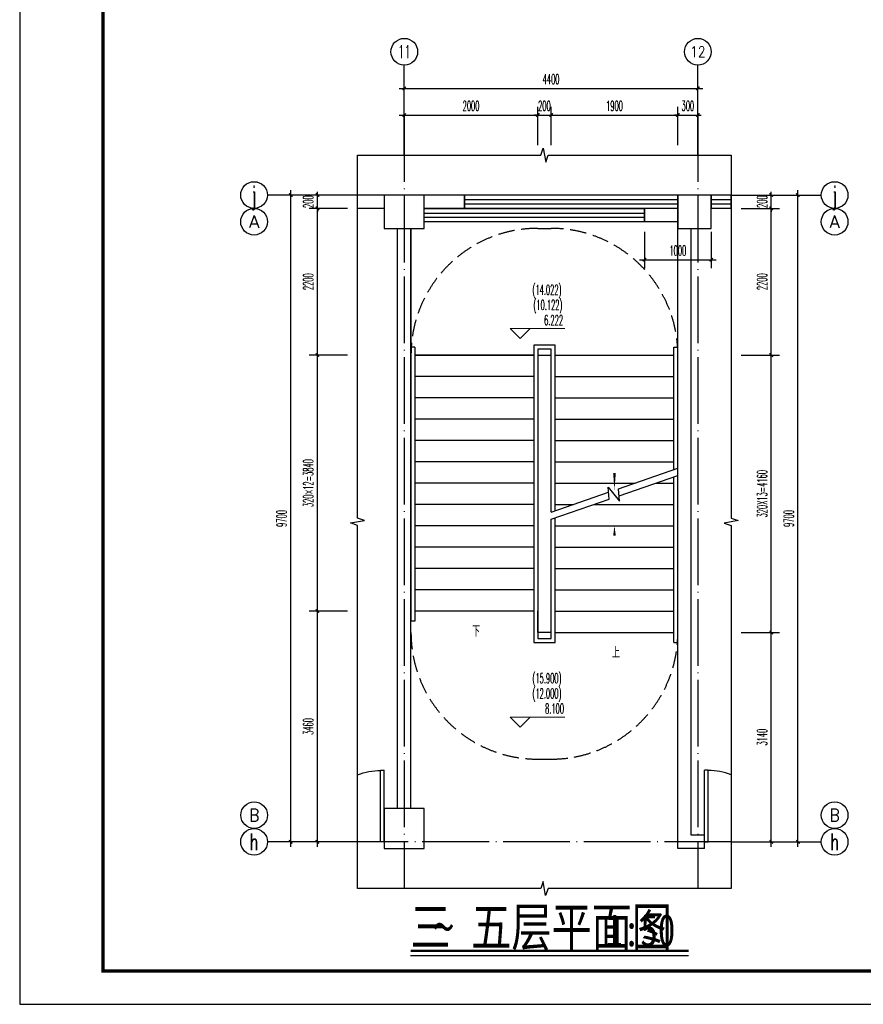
# Model space of a CAD drawing. Extents: x 1779708 to 7299578, y -1121471 to 88434.
# Tile 635 of 656: x 6006094 to 6018739, y -973850 to -959084. Entities that reach past the tile are written whole.
import ezdxf
from ezdxf.enums import TextEntityAlignment as Align

# ---------------------------------------------------------------- set-up
doc = ezdxf.new("R2010")
doc.units = 0
doc.header["$LTSCALE"] = 1000
doc.header["$MEASUREMENT"] = 0
doc.linetypes.add('DASH', pattern=[0.35, 0.25, -0.1])
doc.linetypes.add('DOTE', pattern=[2.4200000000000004, 2, -0.2, 0.02, -0.2])
doc.layers.get('0').update_dxf_attribs({"linetype": 'CONTINUOUS'})
doc.layers.get('Defpoints').update_dxf_attribs({"linetype": 'CONTINUOUS'})
for name, color, linetype in [('AXIS', 3, 'CONTINUOUS'), ('AXIS_TEXT', 7, 'CONTINUOUS'), ('DIM_SYMB', 3, 'CONTINUOUS'), ('DOTE', 1, 'DOTE'), ('PUB_DIM', 3, 'CONTINUOUS'), ('PUB_TEXT', 7, 'CONTINUOUS'), ('PUB_TITLE', 4, 'CONTINUOUS'), ('STAIR', 2, 'CONTINUOUS'), ('WALL', 255, 'CONTINUOUS'), ('WINDOW', 2, 'CONTINUOUS'), ('可见线', 6, 'CONTINUOUS'), ('填充细线', 8, 'CONTINUOUS'), ('室外构件', 4, 'CONTINUOUS')]:
    doc.layers.add(name, color=color, linetype=linetype)
doc.layers.add('DIM_ELEV', color=3, linetype='CONTINUOUS', lineweight=13)
doc.styles.add('-仿宋_GB2312', font='txt', dxfattribs={"width": 0.8})
doc.styles.add('_TCH_AXIS', font='COMPLEX', dxfattribs={"bigfont": 'GBCBIG'})
doc.styles.add('_TCH_DIM', font='SIMPLEX.shx', dxfattribs={"width": 0.7, "bigfont": 'GBCBIG.shx'})
doc.styles.add('_TCH_DIM_T3', font='SIMPLEX.shx', dxfattribs={"width": 0.4941176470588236, "bigfont": 'GBCBIG.shx'})
doc.styles.add('COMPLEX', font='COMPLEX')
doc.dimstyles.new('_TCH_ARCH&&50', dxfattribs={"dimtxt": 148.75, "dimasz": 50, "dimexe": 125, "dimexo": 150, "dimgap": 63.12500000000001, "dimtad": 1, "dimdec": 0, "dimzin": 0, "dimdsep": 46, "dimtxsty": '_TCH_DIM_T3', "dimblk": 'ARCHTICK', "dimcen": 0.09, "dimdle": 75, "dimclrt": 7, "dimazin": 2, "dimtfac": 1, "dimtdec": 0, "dimtix": 1, "dimtmove": 2, "dimatfit": 3, "dimfxl": 250, "dimtolj": 1, "dimtzin": 0, "dimarcsym": 0})

# ---------------------------------------------------------------- blocks, each defined once
blk = doc.blocks.new('A$C3D8761CE')
at = {"layer": 'PUB_TITLE'}
blk.add_lwpolyline([(0.0004900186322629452, -0.0007429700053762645), (84100.00049001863, -0.0007429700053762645), (84100.00049001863, 59399.99925702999), (0.0004900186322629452, 59399.99925702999)], close=True, dxfattribs=at)
at = {"layer": 'PUB_TITLE', "const_width": 100}
blk.add_lwpolyline([(2500.000490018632, 999.9992570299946), (83100.00049001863, 999.9992570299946), (83100.00049001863, 58399.99925702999), (2500.000490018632, 58399.99925702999)], close=True, dxfattribs=at)
blk = doc.blocks.new('$WINLIB2D$00000001')
at = {"color": 0}
for points in [[(-0.4999999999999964, 0.5000000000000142), (-0.4999999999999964, -0.4999999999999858)], [(-0.4999999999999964, 0.5000000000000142), (0.5000000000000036, 0.5000000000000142)], [(0.5000000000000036, -0.4999999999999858), (0.5000000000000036, 0.5000000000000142)], [(0.5000000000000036, 0.1666666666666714), (-0.4999999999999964, 0.1666666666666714)], [(0.5000000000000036, -0.1666666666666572), (-0.4999999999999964, -0.1666666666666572)], [(-0.4999999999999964, -0.4999999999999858), (0.5000000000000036, -0.4999999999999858)]]:
    blk.add_lwpolyline(points, dxfattribs=at)
blk = doc.blocks.new('_ArchTick')
at = {"color": 0, "linetype": 'ByBlock', "const_width": 0.4}
blk.add_lwpolyline([(-0.5, -0.5), (0.5, 0.5)], dxfattribs=at)
blk = doc.blocks.new('*D2110')
at = {"layer": 'Defpoints', "color": 0, "transparency": 16777216}
for p in [(6016759.20618079, -968273.9060406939), (6017359.20618079, -968273.9060406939), (6016759.20618079, -971413.9060405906)]:
    blk.add_point(p, dxfattribs=at)
at = {"layer": 'PUB_DIM', "color": 0, "lineweight": -2, "transparency": 16777216}
for p, q in [((6016909.20618079, -968273.9060406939), (6017484.20618079, -968273.9060406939)), ((6017359.20618079, -971488.9060405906), (6017359.20618079, -968198.9060406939)), ((6016909.20618079, -971413.9060405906), (6017484.20618079, -971413.9060405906))]:
    blk.add_line(p, q, dxfattribs=at)
at = {"layer": 'PUB_DIM', "color": 0, "lineweight": -2, "transparency": 16777216, "xscale": 50, "yscale": 50, "zscale": 50}
for p, rotation in [((6017359.20618079, -968273.9060406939), 90), ((6017359.20618079, -971413.9060405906), 270)]:
    blk.add_blockref('_ArchTick', p, dxfattribs=dict(at, rotation=rotation))
at = {"layer": 'PUB_DIM', "color": 7, "transparency": 16777216, "insert": (6017221.70618079, -969843.9060406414), "char_height": 148.75, "attachment_point": 5, "rotation": 90, "style": '_TCH_DIM_T3'}
blk.add_mtext('\\A1;3140', dxfattribs=at)
blk = doc.blocks.new('*D2111')
at = {"layer": 'Defpoints', "color": 0, "transparency": 16777216}
for p in [(6016759.20618079, -964113.9022782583), (6017359.20618079, -964113.9022782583), (6016759.20618079, -968273.9060406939)]:
    blk.add_point(p, dxfattribs=at)
at = {"layer": 'PUB_DIM', "color": 0, "lineweight": -2, "transparency": 16777216}
for p, q in [((6017359.20618079, -968348.9060406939), (6017359.20618079, -964038.9022782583)), ((6016909.20618079, -964113.9022782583), (6017484.20618079, -964113.9022782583)), ((6016909.20618079, -968273.9060406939), (6017484.20618079, -968273.9060406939))]:
    blk.add_line(p, q, dxfattribs=at)
at = {"layer": 'PUB_DIM', "color": 0, "lineweight": -2, "transparency": 16777216, "xscale": 50, "yscale": 50, "zscale": 50}
for p, rotation in [((6017359.20618079, -964113.9022782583), 90), ((6017359.20618079, -968273.9060406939), 270)]:
    blk.add_blockref('_ArchTick', p, dxfattribs=dict(at, rotation=rotation))
at = {"layer": 'PUB_DIM', "color": 7, "transparency": 16777216, "insert": (6017221.70618079, -966193.9041594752), "char_height": 148.75, "attachment_point": 5, "rotation": 90, "style": '_TCH_DIM_T3'}
blk.add_mtext('\\A1;320X13=4160', dxfattribs=at)
blk = doc.blocks.new('*D2112')
at = {"layer": 'Defpoints', "color": 0, "transparency": 16777216}
for p in [(6016759.20618079, -961913.906040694), (6017359.20618079, -961913.906040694), (6016759.20618079, -964113.9022782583)]:
    blk.add_point(p, dxfattribs=at)
at = {"layer": 'PUB_DIM', "color": 0, "lineweight": -2, "transparency": 16777216}
for p, q in [((6017359.20618079, -964188.9022782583), (6017359.20618079, -961838.906040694)), ((6016909.20618079, -961913.906040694), (6017484.20618079, -961913.906040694)), ((6016909.20618079, -964113.9022782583), (6017484.20618079, -964113.9022782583))]:
    blk.add_line(p, q, dxfattribs=at)
at = {"layer": 'PUB_DIM', "color": 0, "lineweight": -2, "transparency": 16777216, "xscale": 50, "yscale": 50, "zscale": 50}
for p, rotation in [((6017359.20618079, -961913.906040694), 90), ((6017359.20618079, -964113.9022782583), 270)]:
    blk.add_blockref('_ArchTick', p, dxfattribs=dict(at, rotation=rotation))
at = {"layer": 'PUB_DIM', "color": 7, "transparency": 16777216, "insert": (6017221.70618079, -963013.9041594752), "char_height": 148.75, "attachment_point": 5, "rotation": 90, "style": '_TCH_DIM_T3'}
blk.add_mtext('\\A1;2200', dxfattribs=at)
blk = doc.blocks.new('*D2113')
at = {"layer": 'Defpoints', "color": 0, "transparency": 16777216}
for p in [(6016759.20618079, -961713.906040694), (6017359.20618079, -961713.906040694), (6016759.20618079, -961913.906040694)]:
    blk.add_point(p, dxfattribs=at)
at = {"layer": 'PUB_DIM', "color": 0, "lineweight": -2, "transparency": 16777216}
for p, q in [((6017359.20618079, -961713.906040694), (6017359.20618079, -961663.906040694)), ((6016909.20618079, -961713.906040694), (6017484.20618079, -961713.906040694)), ((6017359.20618079, -961913.906040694), (6017359.20618079, -961713.906040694)), ((6016909.20618079, -961913.906040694), (6017484.20618079, -961913.906040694)), ((6017359.20618079, -961913.906040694), (6017359.20618079, -961963.906040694))]:
    blk.add_line(p, q, dxfattribs=at)
at = {"layer": 'PUB_DIM', "color": 0, "lineweight": -2, "transparency": 16777216, "xscale": 50, "yscale": 50, "zscale": 50}
for p, rotation in [((6017359.20618079, -961713.906040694), 270), ((6017359.20618079, -961913.906040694), 90)]:
    blk.add_blockref('_ArchTick', p, dxfattribs=dict(at, rotation=rotation))
at = {"layer": 'PUB_DIM', "color": 7, "transparency": 16777216, "insert": (6017221.70618079, -961813.906040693), "char_height": 148.75, "attachment_point": 5, "rotation": 90, "style": '_TCH_DIM_T3'}
blk.add_mtext('\\A1;200', dxfattribs=at)
blk = doc.blocks.new('*D2114')
at = {"layer": 'Defpoints', "color": 0, "transparency": 16777216}
for p in [(6017359.20618079, -961713.9060406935), (6017759.20618079, -961713.9060406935), (6017359.20618079, -971413.9060405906)]:
    blk.add_point(p, dxfattribs=at)
at = {"layer": 'PUB_DIM', "color": 0, "lineweight": -2, "transparency": 16777216}
for p, q in [((6017759.20618079, -971488.9060405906), (6017759.20618079, -961638.9060406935)), ((6017509.20618079, -961713.9060406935), (6017884.20618079, -961713.9060406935)), ((6017509.20618079, -971413.9060405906), (6017884.20618079, -971413.9060405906))]:
    blk.add_line(p, q, dxfattribs=at)
at = {"layer": 'PUB_DIM', "color": 0, "lineweight": -2, "transparency": 16777216, "xscale": 50, "yscale": 50, "zscale": 50}
for p, rotation in [((6017759.20618079, -961713.9060406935), 90), ((6017759.20618079, -971413.9060405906), 270)]:
    blk.add_blockref('_ArchTick', p, dxfattribs=dict(at, rotation=rotation))
at = {"layer": 'PUB_DIM', "color": 7, "transparency": 16777216, "insert": (6017621.70618079, -966563.9060406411), "char_height": 148.75, "attachment_point": 5, "rotation": 90, "style": '_TCH_DIM_T3'}
blk.add_mtext('\\A1;9700', dxfattribs=at)
blk = doc.blocks.new('*D2115')
at = {"layer": 'Defpoints', "color": 0, "transparency": 16777216}
for p in [(6016259.206180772, -960513.9060405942), (6015959.20618062, -961113.9060405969), (6016259.206180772, -961113.9060405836)]:
    blk.add_point(p, dxfattribs=at)
at = {"layer": 'PUB_DIM', "color": 0, "lineweight": -2, "transparency": 16777216}
for p, q in [((6015959.20618062, -960963.9060405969), (6015959.20618062, -960388.9060405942)), ((6016259.206180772, -960963.9060405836), (6016259.206180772, -960388.9060405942)), ((6015959.20618062, -960513.9060405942), (6015909.20618062, -960513.9060405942)), ((6015959.20618062, -960513.9060405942), (6016259.206180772, -960513.9060405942)), ((6016259.206180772, -960513.9060405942), (6016309.206180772, -960513.9060405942))]:
    blk.add_line(p, q, dxfattribs=at)
at = {"layer": 'PUB_DIM', "color": 0, "lineweight": -2, "transparency": 16777216, "xscale": 50, "yscale": 50, "zscale": 50}
blk.add_blockref('_ArchTick', (6015959.20618062, -960513.9060405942), dxfattribs=at)
at = {"layer": 'PUB_DIM', "color": 0, "lineweight": -2, "transparency": 16777216, "xscale": 50, "yscale": 50, "zscale": 50, "rotation": 180}
blk.add_blockref('_ArchTick', (6016259.206180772, -960513.9060405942), dxfattribs=at)
at = {"layer": 'PUB_DIM', "color": 7, "transparency": 16777216, "insert": (6016109.206180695, -960376.4060405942), "char_height": 148.75, "attachment_point": 5, "style": '_TCH_DIM_T3'}
blk.add_mtext('\\A1;300', dxfattribs=at)
blk = doc.blocks.new('*D2116')
at = {"layer": 'Defpoints', "color": 0, "transparency": 16777216}
for p in [(6015959.20618062, -960513.9060406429), (6014059.206180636, -961113.906040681), (6015959.20618062, -961113.9060405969)]:
    blk.add_point(p, dxfattribs=at)
at = {"layer": 'PUB_DIM', "color": 0, "lineweight": -2, "transparency": 16777216}
for p, q in [((6014059.206180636, -960963.906040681), (6014059.206180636, -960388.9060406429)), ((6015959.20618062, -960963.9060405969), (6015959.20618062, -960388.9060406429)), ((6013984.206180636, -960513.9060406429), (6016034.20618062, -960513.9060406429))]:
    blk.add_line(p, q, dxfattribs=at)
at = {"layer": 'PUB_DIM', "color": 0, "lineweight": -2, "transparency": 16777216, "xscale": 50, "yscale": 50, "zscale": 50, "rotation": 180}
blk.add_blockref('_ArchTick', (6014059.206180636, -960513.9060406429), dxfattribs=at)
at = {"layer": 'PUB_DIM', "color": 0, "lineweight": -2, "transparency": 16777216, "xscale": 50, "yscale": 50, "zscale": 50}
blk.add_blockref('_ArchTick', (6015959.20618062, -960513.9060406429), dxfattribs=at)
at = {"layer": 'PUB_DIM', "color": 7, "transparency": 16777216, "insert": (6015009.206180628, -960376.4060406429), "char_height": 148.75, "attachment_point": 5, "style": '_TCH_DIM_T3'}
blk.add_mtext('\\A1;1900', dxfattribs=at)
blk = doc.blocks.new('*D2117')
at = {"layer": 'Defpoints', "color": 0, "transparency": 16777216}
for p in [(6014059.206180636, -960513.9060406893), (6013859.206180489, -961113.9060406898), (6014059.206180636, -961113.906040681)]:
    blk.add_point(p, dxfattribs=at)
at = {"layer": 'PUB_DIM', "color": 0, "lineweight": -2, "transparency": 16777216}
for p, q in [((6013859.206180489, -960963.9060406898), (6013859.206180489, -960388.9060406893)), ((6014059.206180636, -960963.906040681), (6014059.206180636, -960388.9060406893)), ((6013859.206180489, -960513.9060406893), (6013809.206180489, -960513.9060406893)), ((6013859.206180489, -960513.9060406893), (6014059.206180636, -960513.9060406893)), ((6014059.206180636, -960513.9060406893), (6014109.206180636, -960513.9060406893))]:
    blk.add_line(p, q, dxfattribs=at)
at = {"layer": 'PUB_DIM', "color": 0, "lineweight": -2, "transparency": 16777216, "xscale": 50, "yscale": 50, "zscale": 50}
blk.add_blockref('_ArchTick', (6013859.206180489, -960513.9060406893), dxfattribs=at)
at = {"layer": 'PUB_DIM', "color": 0, "lineweight": -2, "transparency": 16777216, "xscale": 50, "yscale": 50, "zscale": 50, "rotation": 180}
blk.add_blockref('_ArchTick', (6014059.206180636, -960513.9060406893), dxfattribs=at)
at = {"layer": 'PUB_DIM', "color": 7, "transparency": 16777216, "insert": (6013959.206180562, -960376.4060406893), "char_height": 148.75, "attachment_point": 5, "style": '_TCH_DIM_T3'}
blk.add_mtext('\\A1;200', dxfattribs=at)
blk = doc.blocks.new('*D2118')
at = {"layer": 'Defpoints', "color": 0, "transparency": 16777216}
for p in [(6013859.206180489, -960513.906040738), (6011859.206180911, -961113.9060407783), (6013859.206180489, -961113.9060406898)]:
    blk.add_point(p, dxfattribs=at)
at = {"layer": 'PUB_DIM', "color": 0, "lineweight": -2, "transparency": 16777216}
for p, q in [((6011859.206180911, -960963.9060407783), (6011859.206180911, -960388.906040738)), ((6013859.206180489, -960963.9060406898), (6013859.206180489, -960388.906040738)), ((6011784.206180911, -960513.906040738), (6013934.206180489, -960513.906040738))]:
    blk.add_line(p, q, dxfattribs=at)
at = {"layer": 'PUB_DIM', "color": 0, "lineweight": -2, "transparency": 16777216, "xscale": 50, "yscale": 50, "zscale": 50, "rotation": 180}
blk.add_blockref('_ArchTick', (6011859.206180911, -960513.906040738), dxfattribs=at)
at = {"layer": 'PUB_DIM', "color": 0, "lineweight": -2, "transparency": 16777216, "xscale": 50, "yscale": 50, "zscale": 50}
blk.add_blockref('_ArchTick', (6013859.206180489, -960513.906040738), dxfattribs=at)
at = {"layer": 'PUB_DIM', "color": 7, "transparency": 16777216, "insert": (6012859.206180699, -960376.406040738), "char_height": 148.75, "attachment_point": 5, "style": '_TCH_DIM_T3'}
blk.add_mtext('\\A1;2000', dxfattribs=at)
blk = doc.blocks.new('*D2119')
at = {"layer": 'Defpoints', "color": 0, "transparency": 16777216}
for p in [(6016259.206180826, -960113.9060406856), (6011859.206180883, -960713.9060407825), (6016259.206180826, -960713.9060405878)]:
    blk.add_point(p, dxfattribs=at)
at = {"layer": 'PUB_DIM', "color": 0, "lineweight": -2, "transparency": 16777216}
for p, q in [((6011859.206180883, -960563.9060407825), (6011859.206180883, -959988.9060406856)), ((6016259.206180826, -960563.9060405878), (6016259.206180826, -959988.9060406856)), ((6011784.206180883, -960113.9060406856), (6016334.206180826, -960113.9060406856))]:
    blk.add_line(p, q, dxfattribs=at)
at = {"layer": 'PUB_DIM', "color": 0, "lineweight": -2, "transparency": 16777216, "xscale": 50, "yscale": 50, "zscale": 50, "rotation": 180}
blk.add_blockref('_ArchTick', (6011859.206180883, -960113.9060406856), dxfattribs=at)
at = {"layer": 'PUB_DIM', "color": 0, "lineweight": -2, "transparency": 16777216, "xscale": 50, "yscale": 50, "zscale": 50}
blk.add_blockref('_ArchTick', (6016259.206180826, -960113.9060406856), dxfattribs=at)
at = {"layer": 'PUB_DIM', "color": 7, "transparency": 16777216, "insert": (6014059.206180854, -959976.4060406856), "char_height": 148.75, "attachment_point": 5, "style": '_TCH_DIM_T3'}
blk.add_mtext('\\A1;4400', dxfattribs=at)
blk = doc.blocks.new('*D2120')
at = {"layer": 'Defpoints', "color": 0, "transparency": 16777216}
for p in [(6010557.281350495, -967953.906040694), (6011157.281350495, -967953.906040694), (6011157.281350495, -971413.9060405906)]:
    blk.add_point(p, dxfattribs=at)
at = {"layer": 'PUB_DIM', "color": 0, "lineweight": -2, "transparency": 16777216}
for p, q in [((6010557.281350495, -971488.9060405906), (6010557.281350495, -967878.906040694)), ((6011007.281350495, -967953.906040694), (6010432.281350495, -967953.906040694)), ((6011007.281350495, -971413.9060405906), (6010432.281350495, -971413.9060405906))]:
    blk.add_line(p, q, dxfattribs=at)
at = {"layer": 'PUB_DIM', "color": 0, "lineweight": -2, "transparency": 16777216, "xscale": 50, "yscale": 50, "zscale": 50}
for p, rotation in [((6010557.281350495, -967953.906040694), 90), ((6010557.281350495, -971413.9060405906), 270)]:
    blk.add_blockref('_ArchTick', p, dxfattribs=dict(at, rotation=rotation))
at = {"layer": 'PUB_DIM', "color": 7, "transparency": 16777216, "insert": (6010419.781350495, -969683.9060406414), "char_height": 148.75, "attachment_point": 5, "rotation": 90, "style": '_TCH_DIM_T3'}
blk.add_mtext('\\A1;3460', dxfattribs=at)
blk = doc.blocks.new('*D2121')
at = {"layer": 'Defpoints', "color": 0, "transparency": 16777216}
for p in [(6010557.281350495, -964113.906040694), (6011157.281350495, -964113.906040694), (6011157.281350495, -967953.906040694)]:
    blk.add_point(p, dxfattribs=at)
at = {"layer": 'PUB_DIM', "color": 0, "lineweight": -2, "transparency": 16777216}
for p, q in [((6010557.281350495, -968028.906040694), (6010557.281350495, -964038.906040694)), ((6011007.281350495, -964113.906040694), (6010432.281350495, -964113.906040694)), ((6011007.281350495, -967953.906040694), (6010432.281350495, -967953.906040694))]:
    blk.add_line(p, q, dxfattribs=at)
at = {"layer": 'PUB_DIM', "color": 0, "lineweight": -2, "transparency": 16777216, "xscale": 50, "yscale": 50, "zscale": 50}
for p, rotation in [((6010557.281350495, -964113.906040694), 90), ((6010557.281350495, -967953.906040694), 270)]:
    blk.add_blockref('_ArchTick', p, dxfattribs=dict(at, rotation=rotation))
at = {"layer": 'PUB_DIM', "color": 7, "transparency": 16777216, "insert": (6010419.781350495, -966033.906040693), "char_height": 148.75, "attachment_point": 5, "rotation": 90, "style": '_TCH_DIM_T3'}
blk.add_mtext('\\A1;320×12=3840', dxfattribs=at)
blk = doc.blocks.new('*D2122')
at = {"layer": 'Defpoints', "color": 0, "transparency": 16777216}
for p in [(6010557.281350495, -961913.9060406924), (6011157.281350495, -961913.9060406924), (6011157.281350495, -964113.906040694)]:
    blk.add_point(p, dxfattribs=at)
at = {"layer": 'PUB_DIM', "color": 0, "lineweight": -2, "transparency": 16777216}
for p, q in [((6010557.281350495, -964188.906040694), (6010557.281350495, -961838.9060406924)), ((6011007.281350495, -961913.9060406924), (6010432.281350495, -961913.9060406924)), ((6011007.281350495, -964113.906040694), (6010432.281350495, -964113.906040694))]:
    blk.add_line(p, q, dxfattribs=at)
at = {"layer": 'PUB_DIM', "color": 0, "lineweight": -2, "transparency": 16777216, "xscale": 50, "yscale": 50, "zscale": 50}
for p, rotation in [((6010557.281350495, -961913.9060406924), 90), ((6010557.281350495, -964113.906040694), 270)]:
    blk.add_blockref('_ArchTick', p, dxfattribs=dict(at, rotation=rotation))
at = {"layer": 'PUB_DIM', "color": 7, "transparency": 16777216, "insert": (6010419.781350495, -963013.9060406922), "char_height": 148.75, "attachment_point": 5, "rotation": 90, "style": '_TCH_DIM_T3'}
blk.add_mtext('\\A1;2200', dxfattribs=at)
blk = doc.blocks.new('*D2123')
at = {"layer": 'Defpoints', "color": 0, "transparency": 16777216}
for p in [(6010557.281350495, -961713.906040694), (6011157.281350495, -961713.906040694), (6011157.281350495, -961913.9060406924)]:
    blk.add_point(p, dxfattribs=at)
at = {"layer": 'PUB_DIM', "color": 0, "lineweight": -2, "transparency": 16777216}
for p, q in [((6010557.281350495, -961713.906040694), (6010557.281350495, -961663.906040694)), ((6011007.281350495, -961713.906040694), (6010432.281350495, -961713.906040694)), ((6010557.281350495, -961913.9060406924), (6010557.281350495, -961713.906040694)), ((6011007.281350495, -961913.9060406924), (6010432.281350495, -961913.9060406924)), ((6010557.281350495, -961913.9060406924), (6010557.281350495, -961963.9060406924))]:
    blk.add_line(p, q, dxfattribs=at)
at = {"layer": 'PUB_DIM', "color": 0, "lineweight": -2, "transparency": 16777216, "xscale": 50, "yscale": 50, "zscale": 50}
for p, rotation in [((6010557.281350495, -961713.906040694), 270), ((6010557.281350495, -961913.9060406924), 90)]:
    blk.add_blockref('_ArchTick', p, dxfattribs=dict(at, rotation=rotation))
at = {"layer": 'PUB_DIM', "color": 7, "transparency": 16777216, "insert": (6010419.781350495, -961813.9060406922), "char_height": 148.75, "attachment_point": 5, "rotation": 90, "style": '_TCH_DIM_T3'}
blk.add_mtext('\\A1;200', dxfattribs=at)
blk = doc.blocks.new('*D2124')
at = {"layer": 'Defpoints', "color": 0, "transparency": 16777216}
for p in [(6010157.281350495, -961713.906040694), (6010557.281350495, -961713.906040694), (6010557.281350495, -971413.9060405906)]:
    blk.add_point(p, dxfattribs=at)
at = {"layer": 'PUB_DIM', "color": 0, "lineweight": -2, "transparency": 16777216}
for p, q in [((6010157.281350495, -971488.9060405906), (6010157.281350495, -961638.906040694)), ((6010407.281350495, -961713.906040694), (6010032.281350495, -961713.906040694)), ((6010407.281350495, -971413.9060405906), (6010032.281350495, -971413.9060405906))]:
    blk.add_line(p, q, dxfattribs=at)
at = {"layer": 'PUB_DIM', "color": 0, "lineweight": -2, "transparency": 16777216, "xscale": 50, "yscale": 50, "zscale": 50}
for p, rotation in [((6010157.281350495, -961713.906040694), 90), ((6010157.281350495, -971413.9060405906), 270)]:
    blk.add_blockref('_ArchTick', p, dxfattribs=dict(at, rotation=rotation))
at = {"layer": 'PUB_DIM', "color": 7, "transparency": 16777216, "insert": (6010019.781350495, -966563.9060406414), "char_height": 148.75, "attachment_point": 5, "rotation": 90, "style": '_TCH_DIM_T3'}
blk.add_mtext('\\A1;9700', dxfattribs=at)
blk = doc.blocks.new('_AXISO')
blk.add_circle((0, 0), 0.5)
at = {"layer": 'AXIS_TEXT', "style": 'COMPLEX', "width": 1.041666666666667}
blk.add_attdef('A', text='', height=0.56, dxfattribs=at).set_placement((-0.25, -0.28), (0.25, -0.28), align=Align.FIT)
blk = doc.blocks.new('*D2125')
at = {"layer": 'Defpoints', "color": 0, "transparency": 16777216}
for p in [(6015459.206180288, -962113.9060406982), (6016459.206180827, -962113.9060406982), (6016459.206180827, -962684.7267257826)]:
    blk.add_point(p, dxfattribs=at)
at = {"layer": 'PUB_DIM', "color": 0, "lineweight": -2, "transparency": 16777216}
for p, q in [((6015459.206180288, -962263.9060406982), (6015459.206180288, -962809.7267257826)), ((6016459.206180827, -962263.9060406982), (6016459.206180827, -962809.7267257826)), ((6015384.206180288, -962684.7267257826), (6016534.206180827, -962684.7267257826))]:
    blk.add_line(p, q, dxfattribs=at)
at = {"layer": 'PUB_DIM', "color": 0, "lineweight": -2, "transparency": 16777216, "xscale": 50, "yscale": 50, "zscale": 50, "rotation": 180}
blk.add_blockref('_ArchTick', (6015459.206180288, -962684.7267257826), dxfattribs=at)
at = {"layer": 'PUB_DIM', "color": 0, "lineweight": -2, "transparency": 16777216, "xscale": 50, "yscale": 50, "zscale": 50}
blk.add_blockref('_ArchTick', (6016459.206180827, -962684.7267257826), dxfattribs=at)
at = {"layer": 'PUB_DIM', "color": 7, "transparency": 16777216, "insert": (6015959.206180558, -962547.2267257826), "char_height": 148.75, "attachment_point": 5, "style": '_TCH_DIM_T3'}
blk.add_mtext('\\A1;1000', dxfattribs=at)

msp = doc.modelspace()

# ---------------------------------------------------------------- linework, layer by layer
at = {"layer": 'AXIS'}
for p, q in [((6011859.206180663, -961114.868457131), (6011859.206180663, -959764.8684582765)), ((6016259.206180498, -961114.868457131), (6016259.206180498, -959764.8684582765)), ((6011157.281350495, -961713.906040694), (6009807.281350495, -961713.906040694)), ((6016758.243765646, -961713.906040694), (6018109.20618079, -961713.906040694)), ((6011159.206180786, -971413.9060405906), (6009807.281350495, -971413.9060405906)), ((6016758.243765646, -971413.9060405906), (6018109.20618079, -971413.9060405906))]:
    msp.add_line(p, q, dxfattribs=at)
for centre in [(6009607.281350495, -962113.906040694), (6018309.20618079, -962113.906040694), (6009609.206180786, -971013.9060405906), (6018309.20618079, -971013.9060405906)]:
    msp.add_circle(centre, 200, dxfattribs=at)
at = {"layer": 'DIM_ELEV'}
for p, q in [((6013593.987767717, -963866.4721433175), (6013443.987767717, -963716.4721433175)), ((6013443.987767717, -963716.4721433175), (6014264.15386021, -963716.4721433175)), ((6013593.987767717, -963866.4721433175), (6013743.987767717, -963716.4721433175)), ((6013593.987767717, -969692.1753447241), (6013443.987767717, -969542.1753447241)), ((6013443.987767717, -969542.1753447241), (6014264.15386021, -969542.1753447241)), ((6013593.987767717, -969692.1753447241), (6013743.987767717, -969542.1753447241))]:
    msp.add_line(p, q, dxfattribs=at)
at = {"layer": 'DIM_SYMB'}
for points in [[(6011159.206180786, -961113.9060407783), (6013902.956180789, -961113.9060407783), (6013941.173055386, -961008.9060407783), (6013978.201721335, -961218.9060407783), (6014015.456180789, -961113.9060407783), (6016759.20618079, -961113.9060407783)], [(6011159.206180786, -972113.9060405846), (6011159.206180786, -966670.1560406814), (6011054.206180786, -966631.9391660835), (6011264.206180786, -966594.9105001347), (6011159.206180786, -966557.6560406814), (6011159.206180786, -961113.9060407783)], [(6016759.20618079, -961113.9060407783), (6016759.20618079, -966557.6560406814), (6016864.20618079, -966595.8729152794), (6016654.20618079, -966632.9015812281), (6016759.20618079, -966670.1560406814), (6016759.20618079, -972113.9060405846)], [(6016759.20618079, -972113.9060405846), (6014015.456180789, -972113.9060405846), (6013977.239306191, -972218.9060405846), (6013940.210640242, -972008.9060405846), (6013902.956180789, -972113.9060405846), (6011159.206180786, -972113.9060405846)], [(6011952.127630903, -973119.8404165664), (6016119.956067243, -973119.8404165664)]]:
    msp.add_lwpolyline(points, dxfattribs=at)
for points in [[(6012909.206180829, -968113.906040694, 0, 0, 0), (6012909.206180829, -962913.906040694, 0, 0, 0), (6015009.206180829, -962913.906040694, 0, 0, 0), (6015009.206180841, -966033.9060407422, 0, 40.00000000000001, 0), (6015009.20618084, -965883.9060407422, 0, 0, 0)], [(6015009.206180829, -968433.906040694, 0, 0, 0), (6015009.206180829, -966673.906040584, 0, 40.00000000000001, 0), (6015009.206180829, -966823.906040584, 0, 0, 0)]]:
    msp.add_lwpolyline(points, format="xyseb", dxfattribs=at)
at = {"layer": 'DIM_SYMB', "const_width": 35}
msp.add_lwpolyline([(6011952.127630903, -973049.8404165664), (6016119.956067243, -973049.8404165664)], dxfattribs=at)
at = {"layer": 'DOTE', "ltscale": 0.5}
for p, q in [((6011859.206180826, -960513.9060407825), (6011859.206180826, -972113.9060405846)), ((6016259.206180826, -960513.9060405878), (6016259.206180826, -972113.9060405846)), ((6016759.20618079, -961713.9060405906), (6011159.206180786, -961713.9060405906)), ((6016759.20618079, -971413.9060405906), (6011159.206180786, -971413.9060405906))]:
    msp.add_line(p, q, dxfattribs=at)
at = {"layer": 'STAIR'}
for p, q in [((6015959.206180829, -961913.906040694), (6012159.206181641, -961913.9060407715)), ((6015959.206180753, -963993.9060384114), (6015959.206180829, -961913.906040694)), ((6011959.20618071, -962213.906040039), (6011959.206180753, -963993.9060546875)), ((6011959.206180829, -963993.906040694), (6011959.206180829, -968103.906040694)), ((6012019.206180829, -963993.906040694), (6011959.206180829, -963993.906040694)), ((6011959.206180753, -963993.9060546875), (6011959.206180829, -964113.906040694)), ((6012019.206180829, -963993.906040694), (6012019.206180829, -968103.906040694)), ((6013799.206180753, -963963.9060396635), (6013799.206180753, -968423.9060396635)), ((6014119.206180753, -963963.9060396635), (6013799.206180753, -963963.9060396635)), ((6013859.206180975, -964023.9060396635), (6013859.206180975, -968363.9060396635)), ((6014059.206180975, -964023.9060396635), (6013859.206180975, -964023.9060396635)), ((6014059.206181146, -966470.1329557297), (6014059.206180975, -964023.9060396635)), ((6014119.206180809, -966449.3449859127), (6014119.206180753, -963963.9060396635)), ((6015899.206180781, -965832.6352104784), (6015899.206180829, -963993.906040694)), ((6015899.206180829, -963993.906040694), (6015959.206180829, -963993.906040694)), ((6015959.20618078, -965811.8472405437), (6015959.206180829, -963993.906040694)), ((6015959.206180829, -964113.906040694), (6015959.206180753, -963993.9060384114)), ((6011959.206180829, -964113.906040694), (6011959.206180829, -967953.906040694)), ((6013799.206180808, -964113.90604081), (6012019.206180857, -964113.9060402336)), ((6012019.206180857, -964113.9060406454), (6013799.206180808, -964113.9060407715)), ((6013859.206180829, -964113.906040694), (6013859.206180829, -967953.906040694)), ((6013859.206181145, -964113.9060407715), (6014059.206181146, -964113.9060408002)), ((6014059.206180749, -966470.1329558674), (6014059.206180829, -964113.906040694)), ((6014119.206180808, -964113.90604081), (6015899.206180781, -964113.9060407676)), ((6014119.206180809, -964113.906040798), (6015899.206180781, -964113.9060406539)), ((6015959.206180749, -965811.8472405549), (6015959.206180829, -964113.906040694)), ((6013799.206180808, -964433.90604081), (6012019.206180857, -964433.9060407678)), ((6014119.206180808, -964433.90604081), (6015899.206180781, -964433.906040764)), ((6013799.206180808, -964753.9060402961), (6012019.206180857, -964753.9060406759)), ((6014119.206180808, -964753.9060402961), (6015899.206180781, -964753.9060408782)), ((6013799.206180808, -965073.90604081), (6012019.206180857, -965073.9060402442)), ((6014119.206180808, -965073.90604081), (6015899.206180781, -965073.9060407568)), ((6013799.206180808, -965393.90604081), (6012019.206180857, -965393.9060407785)), ((6014119.206180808, -965393.90604081), (6015899.206180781, -965393.9060407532)), ((6013799.206180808, -965713.9060402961), (6012019.206180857, -965713.9060406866)), ((6014119.206180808, -965713.9060402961), (6015899.206180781, -965713.9060408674)), ((6015071.526992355, -966119.3980452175), (6015959.206180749, -965811.8472405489)), ((6015078.946020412, -966222.6594887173), (6015959.206180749, -965917.6791264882)), ((6015899.206180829, -968423.906040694), (6015899.20618078, -965938.4670959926)), ((6015959.206180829, -968273.906040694), (6015959.206180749, -965917.6791260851)), ((6015959.206180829, -968423.906040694), (6015959.20618078, -965917.6791260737)), ((6013799.206180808, -966033.90604081), (6012019.206180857, -966033.9060402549)), ((6014119.206180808, -966033.90604081), (6015318.281257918, -966033.9060409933)), ((6014928.028736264, -966274.9472214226), (6014915.241930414, -966096.9745203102)), ((6014915.241930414, -966096.9745203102), (6015084.91092127, -966305.6816743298)), ((6015084.91092127, -966305.6816743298), (6015071.526992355, -966119.3980452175)), ((6015623.742211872, -966033.9060409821), (6015899.206180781, -966033.9060407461)), ((6014059.206180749, -966470.1329551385), (6014920.60970821, -966171.685777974)), ((6013799.206180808, -966353.90604081), (6012019.206180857, -966353.9060407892)), ((6014059.206180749, -966575.9648404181), (6014928.028736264, -966274.9472214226)), ((6014119.206180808, -966353.90604081), (6014394.670149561, -966353.9060409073)), ((6014700.131100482, -966353.9060408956), (6015899.206180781, -966353.9060407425)), ((6014119.206180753, -968423.9060396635), (6014119.206180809, -966555.1768700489)), ((6013799.206180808, -966673.9060402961), (6012019.206180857, -966673.9060406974)), ((6014059.206180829, -968273.906040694), (6014059.206180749, -966575.9648399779)), ((6014059.206180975, -968363.9060396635), (6014059.206181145, -966575.9648398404)), ((6014119.206180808, -966673.9060402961), (6015899.206180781, -966673.9060408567)), ((6013799.206180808, -966993.90604081), (6012019.206180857, -966993.9060402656)), ((6014119.206180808, -966993.90604081), (6015899.206180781, -966993.9060407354)), ((6013799.206180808, -967313.90604081), (6012019.206180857, -967313.9060407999)), ((6014119.206180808, -967313.90604081), (6015899.206180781, -967313.9060407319)), ((6013799.206180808, -967633.9060402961), (6012019.206180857, -967633.906040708)), ((6014119.206180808, -967633.9060402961), (6015899.206180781, -967633.9060408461)), ((6013799.206180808, -967953.90604081), (6012019.206180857, -967953.9060402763)), ((6013859.206180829, -968273.906040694), (6013859.206180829, -967953.906040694)), ((6014119.206180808, -967953.90604081), (6015899.206180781, -967953.9060407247)), ((6012019.206180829, -968103.906040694), (6011959.206180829, -968103.906040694)), ((6014059.206180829, -968273.906040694), (6013859.206180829, -968273.906040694)), ((6014119.206180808, -968273.90604081), (6015899.206180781, -968273.9060407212)), ((6013799.206180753, -968423.9060396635), (6014119.206180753, -968423.9060396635)), ((6013859.206180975, -968363.9060396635), (6014059.206180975, -968363.9060396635)), ((6015899.206180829, -968423.906040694), (6015959.206180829, -968423.906040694))]:
    msp.add_line(p, q, dxfattribs=at)
at = {"layer": 'WALL'}
for p, q in [((6011559.206181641, -961713.9060411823), (6011159.206180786, -961713.906040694)), ((6011159.206180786, -961913.906040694), (6011159.206180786, -961713.906040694)), ((6011559.206180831, -961713.9060402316), (6011559.206180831, -962213.9060402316)), ((6012159.206180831, -961713.9060402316), (6011559.206180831, -961713.9060402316)), ((6012759.206184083, -961713.9060407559), (6012159.206181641, -961713.9060408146)), ((6012159.206180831, -962213.9060402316), (6012159.206180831, -961713.9060402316)), ((6012759.206184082, -961913.9060405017), (6012759.206184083, -961713.9060407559)), ((6015959.206180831, -961713.9060402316), (6015959.206180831, -962213.9060402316)), ((6016459.206180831, -961713.9060402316), (6015959.206180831, -961713.9060402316)), ((6016459.206180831, -962213.9060402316), (6016459.206180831, -961713.9060402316)), ((6016759.20618079, -961713.906040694), (6016759.20618079, -961913.906040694)), ((6011559.206181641, -961913.9060404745), (6011159.206180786, -961913.906040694)), ((6012159.206181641, -961913.9060405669), (6012759.206184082, -961913.9060405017)), ((6015959.206180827, -961913.9060406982), (6015459.206180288, -961913.9060406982)), ((6015459.206180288, -962113.9060406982), (6015459.206180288, -961913.9060406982)), ((6015959.206180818, -962113.9060403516), (6015459.206180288, -962113.9060406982)), ((6011559.206180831, -962213.9060402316), (6012159.206180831, -962213.9060402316)), ((6011759.20618078, -970913.9060416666), (6011759.206180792, -962213.9060400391)), ((6011959.206180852, -970913.9060416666), (6011959.206180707, -962213.906040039)), ((6015959.206180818, -971513.9060395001), (6015959.20618084, -962213.9060410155)), ((6015959.206180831, -962213.9060402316), (6016459.206180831, -962213.9060402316)), ((6016159.206180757, -971313.906038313), (6016159.206180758, -962213.9060410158)), ((6011559.206180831, -970913.9060402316), (6011559.206180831, -971513.9060402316)), ((6012159.206180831, -970913.9060402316), (6011559.206180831, -970913.9060402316)), ((6012159.206180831, -971513.9060402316), (6012159.206180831, -970913.9060402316)), ((6016359.206180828, -971313.9060406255), (6016159.206180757, -971313.906038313)), ((6016359.206180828, -971513.9060406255), (6016359.206180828, -971313.9060406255)), ((6011559.206180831, -971513.9060402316), (6012159.206180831, -971513.9060402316)), ((6016359.206180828, -971513.9060406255), (6015959.206180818, -971513.9060395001))]:
    msp.add_line(p, q, dxfattribs=at)
at = {"layer": 'WINDOW', "extrusion": (0, 0, -1)}
for p, q in [((6011504.206181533, -970341.406040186), (6011559.206181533, -970341.406040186)), ((6011504.206181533, -971413.906040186), (6011504.206181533, -970341.406040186)), ((6011559.206181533, -971413.906040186), (6011559.206181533, -970341.406040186)), ((6011559.206181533, -971413.906040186), (6011504.206181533, -971413.906040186))]:
    msp.add_line(p, q, dxfattribs=at)
at = {"layer": 'WINDOW'}
for p, q in [((6016414.206180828, -970341.406040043), (6016359.206180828, -970341.406040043)), ((6016359.206180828, -971413.906040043), (6016359.206180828, -970341.406040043)), ((6016414.206180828, -971413.906040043), (6016414.206180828, -970341.406040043)), ((6016359.206180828, -971413.906040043), (6016414.206180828, -971413.906040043))]:
    msp.add_line(p, q, dxfattribs=at)
at = {"layer": 'WINDOW', "extrusion": (0, 0, -1)}
msp.add_arc((-6011531.706181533, -971413.906040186), 1072.5, 69.67655816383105, 88.53071639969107, dxfattribs=at)
at = {"layer": 'WINDOW'}
msp.add_arc((6016386.706180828, -971413.906040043), 1072.5, 69.6765582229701, 88.53071639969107, dxfattribs=at)
at = {"layer": '填充细线', "linetype": 'DASH'}
for points in [[(6011959.206180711, -964113.906040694, -0.414213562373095), (6013859.206180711, -962213.906040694), (6014059.206180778, -962213.906040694, -0.414213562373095), (6015959.206180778, -964113.906040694)], [(6011959.206180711, -968273.9060406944, 0.414213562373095), (6013859.206180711, -970173.9060406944), (6014059.206180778, -970173.9060406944, 0.414213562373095), (6015959.206180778, -968273.9060406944)]]:
    msp.add_lwpolyline(points, format="xyb", dxfattribs=at)
at = {"layer": '室外构件'}
msp.add_lwpolyline([(6015459.206180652, -962113.9060406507), (6012159.206180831, -962113.9060406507), (6012159.206180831, -961913.906040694), (6015459.206180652, -961913.906040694)], close=True, dxfattribs=at)
for points in [[(6012159.206180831, -961983.9060406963), (6015459.206180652, -961983.9060406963)], [(6012159.206180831, -962043.9060406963), (6015459.206180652, -962043.9060406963)]]:
    msp.add_lwpolyline(points, dxfattribs=at)

# ---------------------------------------------------------------- block references
at = {"layer": 'AXIS'}
ref = msp.add_blockref('_AXISO', (6011859.206180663, -959564.8684582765), dxfattribs=dict(at, xscale=400, yscale=400, zscale=400))
ref.add_attrib('A', '11', dxfattribs={"layer": 'AXIS_TEXT', "height": 197.9898987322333, "style": '_TCH_AXIS', "width": 0.8749999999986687}).set_placement((6011760.211231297, -959663.8634076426), (6011958.201130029, -959663.8634076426), align=Align.FIT)
ref = msp.add_blockref('_AXISO', (6016259.206180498, -959564.8684582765), dxfattribs=dict(at, xscale=400, yscale=400, zscale=400))
ref.add_attrib('A', '12', dxfattribs={"layer": 'AXIS_TEXT', "height": 160.5694564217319, "style": '_TCH_AXIS', "width": 1.034482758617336}).set_placement((6016144.513711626, -959645.1531864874), (6016373.89864937, -959645.1531864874), align=Align.FIT)
ref = msp.add_blockref('_AXISO', (6009607.281350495, -961713.906040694), dxfattribs=dict(at, xscale=400, yscale=400, zscale=400))
ref.add_attrib('A', 'j', dxfattribs={"layer": 'AXIS_TEXT', "height": 273.7846759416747, "style": '_TCH_AXIS', "width": 0.7499999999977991}).set_placement((6009577.947278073, -961850.7983786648), (6009636.615422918, -961850.7983786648), align=Align.FIT)
ref = msp.add_blockref('_AXISO', (6018309.20618079, -961713.906040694), dxfattribs=dict(at, xscale=400, yscale=400, zscale=400))
ref.add_attrib('A', 'j', dxfattribs={"layer": 'AXIS_TEXT', "height": 273.7846759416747, "style": '_TCH_AXIS', "width": 0.7499999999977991}).set_placement((6018279.872108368, -961850.7983786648), (6018338.540253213, -961850.7983786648), align=Align.FIT)
ref = msp.add_blockref('_AXISO', (6009607.281350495, -971413.9060405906), dxfattribs=dict(at, xscale=400, yscale=400, zscale=400))
ref.add_attrib('A', 'h', dxfattribs={"layer": 'AXIS_TEXT', "height": 248.0328298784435, "style": '_TCH_AXIS', "width": 0.611111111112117}).set_placement((6009542.320371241, -971537.9224555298), (6009672.242329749, -971537.9224555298), align=Align.FIT)
ref = msp.add_blockref('_AXISO', (6018309.20618079, -971413.9060405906), dxfattribs=dict(at, xscale=400, yscale=400, zscale=400))
ref.add_attrib('A', 'h', dxfattribs={"layer": 'AXIS_TEXT', "height": 248.0328298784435, "style": '_TCH_AXIS', "width": 0.611111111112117}).set_placement((6018244.245201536, -971537.9224555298), (6018374.167160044, -971537.9224555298), align=Align.FIT)
at = {"layer": 'WINDOW', "yscale": 200, "rotation": 180}
for p, xscale, zscale in [((6014359.206184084, -961813.906040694), 3200, 3200), ((6016609.20618083, -961813.906040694), 300, 300)]:
    msp.add_blockref('$WINLIB2D$00000001', p, dxfattribs=dict(at, xscale=xscale, zscale=zscale))
at = {"layer": '可见线', "xscale": 0.5, "yscale": 0.5, "zscale": 0.5}
msp.add_blockref('A$C3D8761CE', (6006094.465242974, -973850.199526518), dxfattribs=at)

# ---------------------------------------------------------------- texts
at = {"layer": 'AXIS_TEXT', "color": 7, "style": '_TCH_AXIS'}
for s, height, p, p2 in [('A', 182.2215845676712, (6009529.186385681, -962205.0168329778), (6009685.37631531, -962205.0168329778)), ('A', 182.2215845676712, (6018231.111215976, -962205.0168329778), (6018387.301145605, -962205.0168329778)), ('B', 186.5387689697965, (6009533.702393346, -971107.1754250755), (6009684.709968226, -971107.1754250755)), ('B', 186.5387689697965, (6018233.70239335, -971107.1754250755), (6018384.709968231, -971107.1754250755))]:
    msp.add_text(s, height=height, dxfattribs=at).set_placement(p, p2, align=Align.FIT)
at = {"layer": 'PUB_TEXT', "color": 7}
for s, height, style, width, p in [('(14.022)', 148.75, '_TCH_DIM', 0.4941176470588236, (6013780.15386021, -963208.9721433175)), ('(10.122)', 148.75, '_TCH_DIM', 0.4941176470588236, (6013794.15386021, -963436.4721433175)), ('6.222', 148.75, '_TCH_DIM', 0.4941176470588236, (6013955.15386021, -963663.9721433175)), ('下', 168.7943262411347, '_TCH_DIM', 0.7, (6012875.97479785, -968338.906040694)), ('上', 168.7943262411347, '_TCH_DIM', 0.7, (6014972.716819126, -968658.906040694)), ('(15.900)', 148.75, '_TCH_DIM', 0.4941176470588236, (6013780.15386021, -969034.6753447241)), ('(12.000)', 148.75, '_TCH_DIM', 0.4941176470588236, (6013780.15386021, -969262.1753447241)), ('8.100', 148.75, '_TCH_DIM', 0.4941176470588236, (6013969.15386021, -969489.6753447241)), ('三', 578.7234042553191, '-仿宋_GB2312', 0.8, (6011952.127630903, -972979.8404165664)), ('五层平面图', 578.7234042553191, '-仿宋_GB2312', 0.8, (6012862.360660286, -972979.8404165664)), ('1:50', 482.2695035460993, '-仿宋_GB2312', 0.8, (6014871.971483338, -972979.8404165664)), ('~', 578.7234042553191, '-仿宋_GB2312', 0.8, (6012289.148907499, -972979.8404165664))]:
    msp.add_text(s, height=height, dxfattribs=dict(at, style=style, width=width)).set_placement(p)

# ---------------------------------------------------------------- dimensions: what is measured, and where the dimension line sits
at = {"layer": 'PUB_DIM'}
for p1, p2, distance, picture, middle in [((6011859.206180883, -960713.9060407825), (6016259.206180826, -960713.9060405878), 599.9999999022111, '*D2119', (6014059.206180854, -959976.4060406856)), ((6011859.206180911, -961113.9060407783), (6013859.206180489, -961113.9060406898), 599.999999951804, '*D2118', (6012859.206180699, -960376.406040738)), ((6013859.206180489, -961113.9060406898), (6014059.206180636, -961113.906040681), 599.9999999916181, '*D2117', (6013959.206180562, -960376.4060406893)), ((6014059.206180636, -961113.906040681), (6015959.20618062, -961113.9060405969), 599.999999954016, '*D2116', (6015009.206180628, -960376.4060406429)), ((6015959.20618062, -961113.9060405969), (6016259.206180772, -961113.9060405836), 599.9999999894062, '*D2115', (6016109.206180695, -960376.4060405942)), ((6010557.281350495, -971413.9060405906), (6010557.281350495, -961713.906040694), 400, '*D2124', (6010019.781350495, -966563.9060406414)), ((6011157.281350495, -961913.9060406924), (6011157.281350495, -961713.906040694), 600, '*D2123', (6010419.781350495, -961813.9060406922)), ((6016759.20618079, -961913.906040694), (6016759.20618079, -961713.906040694), -600, '*D2113', (6017221.70618079, -961813.906040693)), ((6017359.20618079, -971413.9060405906), (6017359.20618079, -961713.9060406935), -400, '*D2114', (6017621.70618079, -966563.9060406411)), ((6011157.281350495, -964113.906040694), (6011157.281350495, -961913.9060406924), 600, '*D2122', (6010419.781350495, -963013.9060406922)), ((6016759.20618079, -964113.9022782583), (6016759.20618079, -961913.906040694), -600, '*D2112', (6017221.70618079, -963013.9041594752)), ((6011157.281350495, -971413.9060405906), (6011157.281350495, -967953.906040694), 600, '*D2120', (6010419.781350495, -969683.9060406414)), ((6016759.20618079, -971413.9060405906), (6016759.20618079, -968273.9060406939), -600, '*D2110', (6017221.70618079, -969843.9060406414))]:
    dim = msp.add_aligned_dim(p1=p1, p2=p2, distance=distance, dimstyle='_TCH_ARCH&&50', dxfattribs=at)
    dim.commit()
    dim.dimension.update_dxf_attribs({"geometry": picture, "text_midpoint": middle})
at = {"layer": 'PUB_DIM', "color": 4}
dim = msp.add_aligned_dim(p1=(6015459.206180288, -962113.9060406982), p2=(6016459.206180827, -962113.9060406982), distance=-570.8206850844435, dimstyle='_TCH_ARCH&&50', dxfattribs=at)
dim.commit()
dim.dimension.update_dxf_attribs({"geometry": '*D2125', "text_midpoint": (6015959.206180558, -962547.2267257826)})
at = {"layer": 'PUB_DIM'}
for p1, p2, distance, text, picture, middle in [((6011157.281350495, -967953.906040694), (6011157.281350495, -964113.906040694), 600, '320×12=3840', '*D2121', (6010419.781350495, -966033.906040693)), ((6016759.20618079, -968273.9060406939), (6016759.20618079, -964113.9022782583), -600, '320X13=4160', '*D2111', (6017221.70618079, -966193.9041594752))]:
    dim = msp.add_aligned_dim(p1=p1, p2=p2, distance=distance, text=text, dimstyle='_TCH_ARCH&&50', dxfattribs=at)
    dim.commit()
    dim.dimension.update_dxf_attribs({"geometry": picture, "text_midpoint": middle})

doc.saveas('drawing.dxf')
